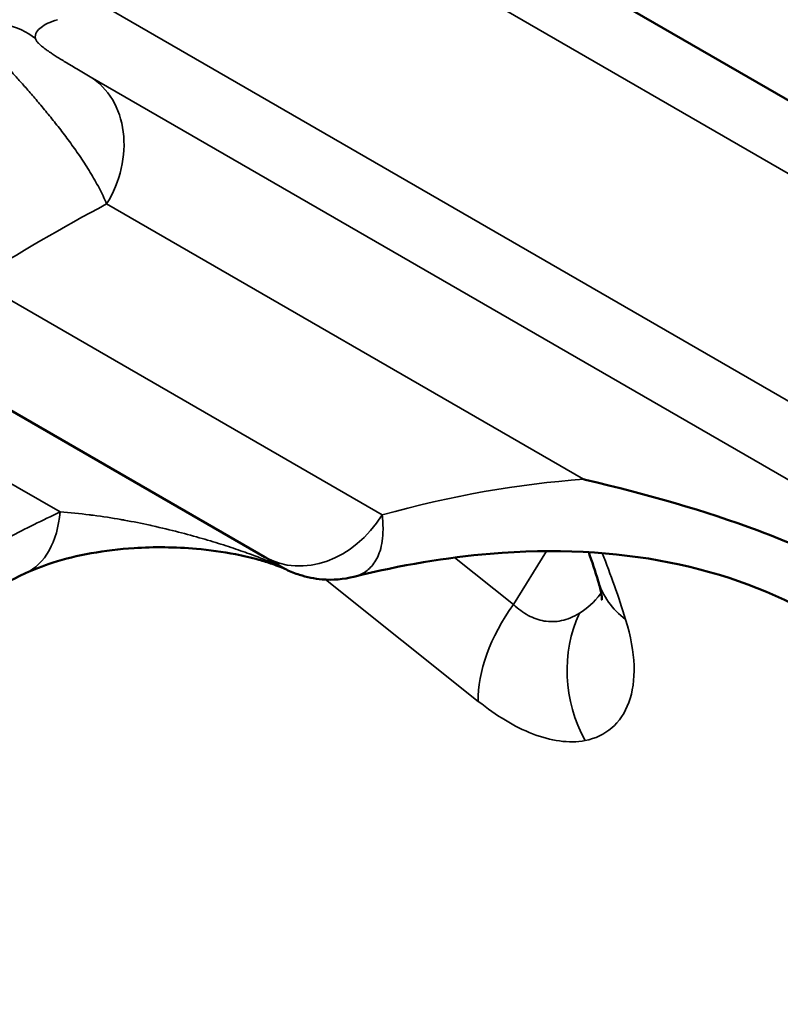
# Model space of a CAD drawing. Header units: millimetres. Extents: x 0 to 14369, y -869 to 2970.
# Tile 447 of 656: x 3585.47 to 3587.78, y 1027.63 to 1030.63. Entities that reach past the tile are written whole.
import ezdxf

# ---------------------------------------------------------------- set-up
doc = ezdxf.new("R2010")
doc.units = ezdxf.units.MM
doc.header["$LTSCALE"] = 10
doc.layers.add('Sichtbar (ISO)', color=7, linetype='Continuous', lineweight=50)
doc.layers.add('Sichtbar schmal (ISO)', color=7, linetype='Continuous', lineweight=35)

msp = doc.modelspace()

# ---------------------------------------------------------------- linework, layer by layer
at = {"layer": 'Sichtbar (ISO)'}
for p, q in [((3590.9065, 1028.5908), (3586.4065, 1031.1889)), ((3584.976, 1029.7068), (3586.2128, 1028.9927))]:
    msp.add_line(p, q, dxfattribs=at)
for centre, major_axis, ratio, start_param, end_param in [((3585.3143, 1029.3051), (0.1708, -0.3617), 0.602954, 0, 0.00008), ((3586.409, 1029.2246), (-0.0903, -0.2861), 0.963621, 6.282817, 6.282936)]:
    msp.add_ellipse(centre, major_axis=major_axis, ratio=ratio, start_param=start_param, end_param=end_param, dxfattribs=at)
for points, knots in [([(3588.2272, 1028.8298), (3588.1468, 1028.8762), (3588.0671, 1028.9182), (3587.8959, 1029.0001), (3587.8052, 1029.0385), (3587.5489, 1029.1341), (3587.3792, 1029.183), (3587.1857, 1029.2283), (3587.1841, 1029.2287), (3587.1818, 1029.2292)], [0.0000016, 0.0000016, 0.0000016, 0.0000016, 0.0482097, 0.0482097, 0.1024107, 0.1024107, 0.1983018, 0.1983018, 0.1994542, 0.1994542, 0.1994542, 0.1994542]), ([(3587.8975, 1028.8081), (3587.6268, 1028.9644), (3587.289, 1029.0359), (3586.7658, 1028.9915), (3586.6271, 1028.9683), (3586.484, 1028.9328)], [0, 0, 0, 0, 0.1947926, 0.1947926, 0.2607096, 0.2607096, 0.2607096, 0.2607096]), ([(3586.2783, 1028.9545), (3586.2726, 1028.9572), (3586.2661, 1028.9601), (3586.2517, 1028.9659), (3586.2435, 1028.969), (3586.2219, 1028.9765), (3586.2081, 1028.9808), (3586.1709, 1028.9912), (3586.1474, 1028.9966), (3586.0838, 1029.009), (3586.0439, 1029.0143), (3585.9394, 1029.0234), (3585.8758, 1029.0238), (3585.7253, 1029.0143), (3585.6404, 1028.9987), (3585.5383, 1028.9662), (3585.51, 1028.9551), (3585.4852, 1028.9434)], [0, 0, 0, 0, 0.00227974, 0.00227974, 0.00490051, 0.00490051, 0.00920728, 0.00920728, 0.01649351, 0.01649351, 0.0291331, 0.0291331, 0.05043275, 0.05043275, 0.08230139, 0.08230139, 0.09581753, 0.09581753, 0.09581753, 0.09581753]), ([(3586.2556, 1028.9684), (3586.2554, 1028.9685), (3586.2543, 1028.9691), (3586.2508, 1028.9711), (3586.2483, 1028.9725), (3586.2392, 1028.9776), (3586.2316, 1028.982), (3586.22, 1028.9886), (3586.2164, 1028.9906), (3586.2128, 1028.9927)], [0, 0, 0, 0, 0.00186022, 0.00186022, 0.00418569, 0.00418569, 0.00920049, 0.00920049, 0.01126402, 0.01126402, 0.01126402, 0.01126402]), ([(3586.484, 1028.9328), (3586.4526, 1028.925), (3586.4193, 1028.9223), (3586.3754, 1028.9259), (3586.3638, 1028.9276), (3586.3406, 1028.9322), (3586.3287, 1028.9354), (3586.3186, 1028.9386)], [0, 0, 0, 0, 0.0097341, 0.0097341, 0.01326547, 0.01326547, 0.0169436, 0.0169436, 0.0169436, 0.0169436]), ([(3587.2382, 1028.8612), (3587.2382, 1028.8612), (3587.2383, 1028.868), (3587.2345, 1028.8904), (3587.2316, 1028.9036), (3587.2267, 1028.9194)], [0.0274462, 0.0274462, 0.0274462, 0.0274462, 0.04253904, 0.04253904, 0.05404898, 0.05404898, 0.05404898, 0.05404898])]:
    msp.add_open_spline(points, degree=3, knots=knots, dxfattribs=at)
for points in [[(3587.2267, 1028.9194), (3587.2176, 1028.9492), (3587.208, 1028.9786), (3587.1979, 1029.0075)], [(3586.3186, 1028.9386), (3586.3048, 1028.9429), (3586.2913, 1028.9482), (3586.2783, 1028.9545)], [(3585.4851, 1028.9434), (3585.2994, 1028.8557), (3585.11, 1028.75), (3584.9211, 1028.6284)]]:
    msp.add_open_spline(points, degree=3, dxfattribs=at)
at = {"layer": 'Sichtbar schmal (ISO)'}
for p, q in [((3586.0564, 1031.1685), (3590.7564, 1028.4549)), ((3590.4762, 1027.9244), (3585.7075, 1030.6775)), ((3585.6821, 1030.4534), (3590.5675, 1027.6328)), ((3585.7315, 1030.0665), (3587.1818, 1029.2292)), ((3584.3951, 1029.8196), (3585.59, 1029.1298)), ((3585.3328, 1029.8351), (3586.5696, 1029.1211)), ((3587.069, 1029.0107), (3586.969, 1028.8484)), ((3586.79, 1028.991), (3586.969, 1028.8484)), ((3586.3974, 1028.9243), (3586.8621, 1028.554))]:
    msp.add_line(p, q, dxfattribs=at)
for centre, major_axis, ratio, start_param, end_param in [((3585.2916, 1030.3824), (0.2722, 0.1261), 0.733008, 0.353314, 1.189039), ((3585.5248, 1030.198), (0.15, 0.2598), 0.816497, 4.677482, 6.248279), ((3585.5547, 1024.3809), (3.7644, 5.9206), 0.576999, 0.799064, 0.877528), ((3585.5483, 1024.3898), (2.8924, 4.5491), 0.576998, 0.402369, 0.569308), ((3585.3143, 1029.3051), (0.1708, -0.3617), 0.602954, 0.000079, 0.80851), ((3586.3628, 1029.2525), (-0.15, -0.2598), 0.816497, 0, 1.53589), ((3583.8397, 1025.6682), (-2.6579, -4.2613), 0.574567, 2.679852, 2.743674), ((3586.409, 1029.2246), (-0.0903, -0.2861), 0.963621, 6.120598, 6.282815), ((3587.6092, 1029.0365), (-0.3825, -0.1171), 0.732488, 0.000003, 0.482106), ((3587.169, 1028.7329), (-0.2493, -0.3128), 0.573049, 4.798349, 5.68807), ((3587.4932, 1028.6254), (0.1077, -0.3852), 0.894887, 3.949956, 4.967789)]:
    msp.add_ellipse(centre, major_axis=major_axis, ratio=ratio, start_param=start_param, end_param=end_param, dxfattribs=at)
for points, knots in [([(3585.5822, 1030.6267), (3585.571, 1030.6233), (3585.5612, 1030.6195), (3585.5529, 1030.6156), (3585.5446, 1030.6117), (3585.5379, 1030.6076), (3585.5322, 1030.6032), (3585.5266, 1030.5989), (3585.5221, 1030.5941), (3585.5189, 1030.5887), (3585.5157, 1030.5832), (3585.5139, 1030.577), (3585.5151, 1030.5697)], [0, 0, 0, 0, 0.25, 0.25, 0.25, 0.5, 0.5, 0.5, 0.75, 0.75, 0.75, 1, 1, 1, 1]), ([(3585.3073, 1030.6145), (3585.3143, 1030.607), (3585.3213, 1030.5995), (3585.3283, 1030.5921), (3585.3352, 1030.5847), (3585.3421, 1030.5774), (3585.3488, 1030.5701), (3585.3555, 1030.5629), (3585.3621, 1030.5558), (3585.3687, 1030.5488), (3585.3752, 1030.5418), (3585.3817, 1030.5348), (3585.3882, 1030.5277), (3585.3947, 1030.5207), (3585.4013, 1030.5136), (3585.4079, 1030.5064), (3585.4146, 1030.4991), (3585.4214, 1030.4916), (3585.4286, 1030.4838), (3585.4357, 1030.476), (3585.4431, 1030.4678), (3585.4509, 1030.4591), (3585.4587, 1030.4504), (3585.467, 1030.4411), (3585.4756, 1030.4313), (3585.4843, 1030.4215), (3585.4934, 1030.4111), (3585.5028, 1030.4002), (3585.5122, 1030.3893), (3585.5219, 1030.378), (3585.5318, 1030.3663), (3585.5416, 1030.3545), (3585.5516, 1030.3425), (3585.5616, 1030.33), (3585.5717, 1030.3176), (3585.5818, 1030.3048), (3585.592, 1030.2916), (3585.6022, 1030.2784), (3585.6124, 1030.2649), (3585.6226, 1030.2509), (3585.6328, 1030.2369), (3585.6429, 1030.2225), (3585.6529, 1030.2077), (3585.6628, 1030.1929), (3585.6726, 1030.1777), (3585.682, 1030.1622), (3585.6913, 1030.1468), (3585.7003, 1030.131), (3585.7087, 1030.115), (3585.7171, 1030.0989), (3585.7248, 1030.0827), (3585.7315, 1030.0665)], [0.0000005, 0.0000005, 0.0000005, 0.0000005, 0.0588235, 0.0588235, 0.0588235, 0.1176471, 0.1176471, 0.1176471, 0.1764706, 0.1764706, 0.1764706, 0.2352941, 0.2352941, 0.2352941, 0.2941176, 0.2941176, 0.2941176, 0.3529411, 0.3529411, 0.3529411, 0.4117644, 0.4117644, 0.4117644, 0.4705877, 0.4705877, 0.4705877, 0.5294111, 0.5294111, 0.5294111, 0.588235, 0.588235, 0.588235, 0.6470588, 0.6470588, 0.6470588, 0.7058824, 0.7058824, 0.7058824, 0.7647059, 0.7647059, 0.7647059, 0.8235294, 0.8235294, 0.8235294, 0.8823529, 0.8823529, 0.8823529, 0.9411765, 0.9411765, 0.9411765, 1, 1, 1, 1]), ([(3585.5151, 1030.5697), (3585.5153, 1030.5685), (3585.5157, 1030.5673), (3585.5162, 1030.5661), (3585.5168, 1030.5649), (3585.5175, 1030.5636), (3585.5183, 1030.5624), (3585.5192, 1030.5612), (3585.5201, 1030.5599), (3585.5212, 1030.5587), (3585.5222, 1030.5574), (3585.5234, 1030.5562), (3585.5247, 1030.5549), (3585.5259, 1030.5536), (3585.5273, 1030.5523), (3585.5288, 1030.5509), (3585.5303, 1030.5495), (3585.5319, 1030.5481), (3585.5337, 1030.5466), (3585.5355, 1030.5451), (3585.5374, 1030.5435), (3585.5396, 1030.5418), (3585.5418, 1030.5401), (3585.5443, 1030.5382), (3585.547, 1030.5362), (3585.5497, 1030.5343), (3585.5527, 1030.5321), (3585.5559, 1030.5299), (3585.5592, 1030.5276), (3585.5627, 1030.5253), (3585.5665, 1030.5228), (3585.5702, 1030.5203), (3585.5742, 1030.5177), (3585.5785, 1030.515), (3585.5827, 1030.5123), (3585.5872, 1030.5095), (3585.5919, 1030.5066), (3585.5966, 1030.5037), (3585.6016, 1030.5006), (3585.6069, 1030.4975), (3585.6122, 1030.4943), (3585.6177, 1030.491), (3585.6235, 1030.4875), (3585.6293, 1030.4841), (3585.6353, 1030.4805), (3585.6416, 1030.4769), (3585.6479, 1030.4732), (3585.6545, 1030.4694), (3585.6612, 1030.4654), (3585.668, 1030.4615), (3585.675, 1030.4575), (3585.6821, 1030.4534)], [0.0000008, 0.0000008, 0.0000008, 0.0000008, 0.0588235, 0.0588235, 0.0588235, 0.1176471, 0.1176471, 0.1176471, 0.1764706, 0.1764706, 0.1764706, 0.2352941, 0.2352941, 0.2352941, 0.2941176, 0.2941176, 0.2941176, 0.3529412, 0.3529412, 0.3529412, 0.4117647, 0.4117647, 0.4117647, 0.4705882, 0.4705882, 0.4705882, 0.5294118, 0.5294118, 0.5294118, 0.5882353, 0.5882353, 0.5882353, 0.6470588, 0.6470588, 0.6470588, 0.7058824, 0.7058824, 0.7058824, 0.7647059, 0.7647059, 0.7647059, 0.8235294, 0.8235294, 0.8235294, 0.8823529, 0.8823529, 0.8823529, 0.9411765, 0.9411765, 0.9411765, 1, 1, 1, 1]), ([(3585.59, 1029.1298), (3585.5365, 1029.1045), (3585.4844, 1029.0786), (3585.4346, 1029.0529), (3585.3847, 1029.0272), (3585.3373, 1029.0017), (3585.2894, 1028.975), (3585.2414, 1028.9483), (3585.1931, 1028.9205), (3585.1418, 1028.8898), (3585.0906, 1028.8591), (3585.0364, 1028.8256), (3584.9803, 1028.7894)], [0, 0, 0, 0, 0.25, 0.25, 0.25, 0.5, 0.5, 0.5, 0.75, 0.75, 0.75, 1, 1, 1, 1]), ([(3586.2753, 1028.9564), (3586.2652, 1028.9615), (3586.2537, 1028.9669), (3586.2407, 1028.9727), (3586.2277, 1028.9784), (3586.2132, 1028.9844), (3586.1973, 1028.9906), (3586.1815, 1028.9968), (3586.1643, 1029.0032), (3586.1458, 1029.0097), (3586.1274, 1029.0162), (3586.1079, 1029.0228), (3586.0872, 1029.0294), (3586.0666, 1029.036), (3586.0449, 1029.0426), (3586.0221, 1029.0492), (3585.9993, 1029.0558), (3585.9754, 1029.0623), (3585.9503, 1029.0688), (3585.9252, 1029.0752), (3585.899, 1029.0815), (3585.8715, 1029.0876), (3585.8689, 1029.0882), (3585.8664, 1029.0887), (3585.8638, 1029.0893), (3585.8387, 1029.0948), (3585.8125, 1029.1001), (3585.7852, 1029.105), (3585.7819, 1029.1056), (3585.7787, 1029.1062), (3585.7754, 1029.1067), (3585.7483, 1029.1115), (3585.7202, 1029.1159), (3585.6911, 1029.1197), (3585.6871, 1029.1203), (3585.6831, 1029.1208), (3585.679, 1029.1213), (3585.6502, 1029.1249), (3585.6204, 1029.1278), (3585.59, 1029.1298)], [0, 0, 0, 0, 0.1, 0.1, 0.1, 0.2, 0.2, 0.2, 0.3, 0.3, 0.3, 0.4, 0.4, 0.4, 0.5, 0.5, 0.5, 0.6, 0.6, 0.6, 0.7, 0.7, 0.7, 0.70922, 0.70922, 0.70922, 0.8, 0.8, 0.8, 0.810769, 0.810769, 0.810769, 0.9, 0.9, 0.9, 0.912306, 0.912306, 0.912306, 1, 1, 1, 1]), ([(3586.4841, 1028.9328), (3586.4877, 1028.9337), (3586.4912, 1028.9347), (3586.4944, 1028.9359), (3586.5007, 1028.9381), (3586.5063, 1028.9407), (3586.5118, 1028.9438), (3586.5172, 1028.9469), (3586.5224, 1028.9505), (3586.5274, 1028.9548), (3586.5323, 1028.959), (3586.537, 1028.9639), (3586.5414, 1028.9695), (3586.5457, 1028.975), (3586.5498, 1028.9812), (3586.5535, 1028.9883), (3586.5571, 1028.9953), (3586.5604, 1029.0032), (3586.5632, 1029.012), (3586.5659, 1029.0208), (3586.5682, 1029.0305), (3586.5698, 1029.0414), (3586.5714, 1029.0522), (3586.5723, 1029.0642), (3586.5723, 1029.0774), (3586.5724, 1029.0906), (3586.5716, 1029.1052), (3586.5696, 1029.1211)], [0.1471009, 0.1471009, 0.1471009, 0.1471009, 0.2, 0.2, 0.2, 0.3, 0.3, 0.3, 0.4, 0.4, 0.4, 0.5, 0.5, 0.5, 0.6, 0.6, 0.6, 0.7, 0.7, 0.7, 0.8, 0.8, 0.8, 0.9, 0.9, 0.9, 0.999999, 0.999999, 0.999999, 0.999999]), ([(3586.2556, 1028.9684), (3586.2558, 1028.9683), (3586.2559, 1028.9682), (3586.256, 1028.9681), (3586.2582, 1028.9669), (3586.2601, 1028.9658), (3586.2618, 1028.9648), (3586.2636, 1028.9637), (3586.2651, 1028.9628), (3586.2665, 1028.962), (3586.2679, 1028.9612), (3586.2691, 1028.9604), (3586.2703, 1028.9597), (3586.2714, 1028.9591), (3586.2724, 1028.9584), (3586.2732, 1028.9579), (3586.2741, 1028.9573), (3586.2748, 1028.9568), (3586.2753, 1028.9564)], [0.4938701, 0.4938701, 0.4938701, 0.4938701, 0.5, 0.5, 0.5, 0.6, 0.6, 0.6, 0.7, 0.7, 0.7, 0.8, 0.8, 0.8, 0.9, 0.9, 0.9, 1, 1, 1, 1]), ([(3587.1695, 1028.8217), (3587.1925, 1028.836), (3587.2142, 1028.8557), (3587.2341, 1028.8806), (3587.2347, 1028.8813), (3587.2353, 1028.882), (3587.2358, 1028.8828)], [0, 0, 0, 0, 0.25, 0.25, 0.25, 0.2571776, 0.2571776, 0.2571776, 0.2571776]), ([(3586.969, 1028.8484), (3586.9833, 1028.8349), (3586.9983, 1028.8238), (3587.0139, 1028.8153), (3587.0294, 1028.8068), (3587.0455, 1028.801), (3587.0624, 1028.7982), (3587.0792, 1028.7954), (3587.0969, 1028.7955), (3587.1149, 1028.7993), (3587.1329, 1028.8031), (3587.1513, 1028.8105), (3587.1695, 1028.8217)], [0.0000021, 0.0000021, 0.0000021, 0.0000021, 0.25, 0.25, 0.25, 0.5, 0.5, 0.5, 0.75, 0.75, 0.75, 0.9999716, 0.9999716, 0.9999716, 0.9999716]), ([(3587.1868, 1028.4348), (3587.2183, 1028.4409), (3587.2453, 1028.4537), (3587.2678, 1028.4731), (3587.2903, 1028.4926), (3587.3082, 1028.5186), (3587.3199, 1028.5506), (3587.3316, 1028.5826), (3587.3371, 1028.6205), (3587.3356, 1028.6627), (3587.3342, 1028.7049), (3587.326, 1028.7513), (3587.3101, 1028.8028)], [0, 0, 0, 0, 0.25, 0.25, 0.25, 0.5, 0.5, 0.5, 0.75, 0.75, 0.75, 1, 1, 1, 1]), ([(3586.8621, 1028.554), (3586.8895, 1028.5321), (3586.917, 1028.5128), (3586.9444, 1028.4963), (3586.9719, 1028.4797), (3586.9992, 1028.466), (3587.0268, 1028.4553), (3587.0543, 1028.4446), (3587.082, 1028.437), (3587.1089, 1028.4334), (3587.1359, 1028.4297), (3587.162, 1028.43), (3587.1868, 1028.4348)], [0.000004, 0.000004, 0.000004, 0.000004, 0.25, 0.25, 0.25, 0.5, 0.5, 0.5, 0.75, 0.75, 0.75, 0.9999998, 0.9999998, 0.9999998, 0.9999998])]:
    msp.add_open_spline(points, degree=3, knots=knots, dxfattribs=at)
msp.add_open_spline([(3586.2753, 1028.9564), (3586.2762, 1028.9556), (3586.2773, 1028.955), (3586.2783, 1028.9545)], degree=3, dxfattribs=at)

doc.saveas('drawing.dxf')
